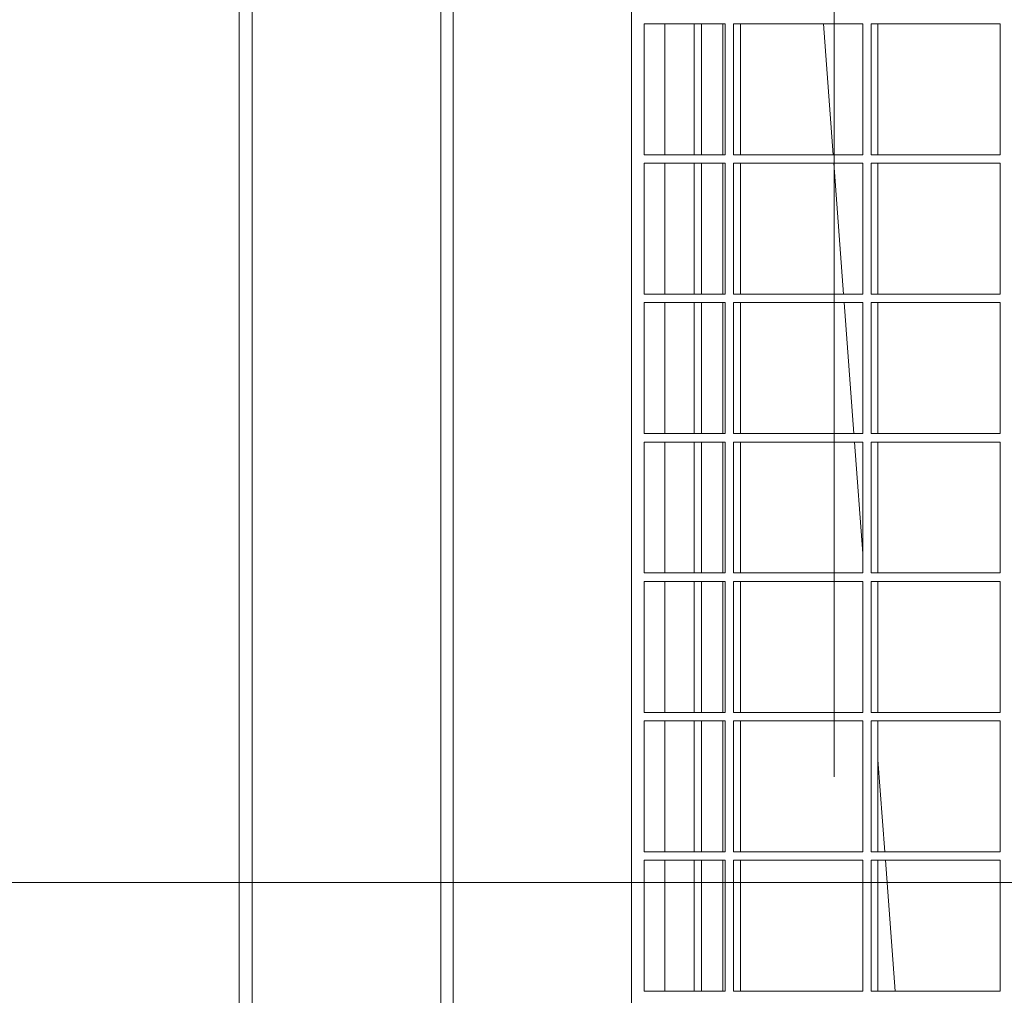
# Model space of a CAD drawing. Header units: metres. Extents: x 1306 to 1412, y -79 to 41.
# Tile 349 of 656: x 1360.482 to 1360.715, y -16.87 to -16.639. Entities that reach past the tile are written whole.
import ezdxf

# ---------------------------------------------------------------- set-up
doc = ezdxf.new("R2010")
doc.units = ezdxf.units.M
doc.header["$PDMODE"] = 65
doc.linetypes.add('AUSGEZOGEN', pattern=[0])
doc.linetypes.add('STRICHPUNKT2_S5', pattern=[0.49999999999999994, 0.35, -0.05, 0.05, -0.05])
for name, color, linetype, lineweight in [('XR$2$Achsen', 4, 'AUSGEZOGEN', 13), ('XR$3$Maßlinie 1_50', 7, 'AUSGEZOGEN', 25), ('XR$4$Möblierung', 4, 'AUSGEZOGEN', 13), ('XR$7$Allgemein', 4, 'AUSGEZOGEN', 13)]:
    doc.layers.add(name, color=color, linetype=linetype, lineweight=lineweight)
doc.styles.add('ARIAL', font='arial.ttf')
doc.dimstyles.new('DIMSTYLE_11', dxfattribs={"dimtxt": 0.15, "dimasz": 0.03000000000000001, "dimexe": 0, "dimexo": 0, "dimgap": 0.075, "dimtad": 2, "dimrnd": 0.005, "dimzin": 4, "dimdsep": 46, "dimtxsty": 'ARIAL', "dimblk1": 'ALL_ML_STRICH', "dimblk2": 'ALL_ML_STRICH', "dimsah": 1, "dimcen": 0, "dimclrd": 3, "dimclre": 3, "dimclrt": 3, "dimadec": 0, "dimazin": 0, "dimtfac": 1, "dimtdec": 0, "dimtix": 1, "dimtmove": 2, "dimatfit": 3, "dimfxl": 0, "dimtzin": 0, "dimlwd": 0, "dimlwe": 25, "dimarcsym": 0})
doc.dimstyles.new('DIMSTYLE_12', dxfattribs={"dimtxt": 0.15, "dimasz": 0.03000000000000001, "dimexe": 0, "dimexo": 0, "dimgap": 0.075, "dimtad": 2, "dimdec": 3, "dimrnd": 0.005, "dimzin": 4, "dimdsep": 46, "dimtxsty": 'ARIAL', "dimblk1": 'ALL_ML_STRICH', "dimblk2": 'ALL_ML_STRICH', "dimsah": 1, "dimcen": 0, "dimclrd": 3, "dimclre": 3, "dimclrt": 3, "dimadec": 0, "dimazin": 0, "dimtfac": 1, "dimtdec": 0, "dimtix": 1, "dimtmove": 2, "dimatfit": 3, "dimfxl": 0, "dimtzin": 0, "dimlwd": 0, "dimlwe": 25, "dimarcsym": 0})
doc.dimstyles.new('DIMSTYLE_24', dxfattribs={"dimtxt": 0.225, "dimasz": 0.15, "dimexe": 0, "dimexo": 0, "dimgap": 0.1125, "dimtad": 2, "dimrnd": 0.005, "dimzin": 4, "dimdsep": 46, "dimtxsty": 'ARIAL', "dimblk1": 'ALL_ML_STRICH', "dimblk2": 'ALL_ML_STRICH', "dimsah": 1, "dimcen": 0, "dimclrd": 3, "dimclre": 3, "dimclrt": 3, "dimadec": 0, "dimazin": 0, "dimtfac": 1, "dimtdec": 0, "dimtix": 1, "dimtmove": 2, "dimatfit": 3, "dimfxl": 0, "dimtzin": 0, "dimlwd": 0, "dimlwe": 25, "dimarcsym": 0})
doc.dimstyles.new('DIMSTYLE_6', dxfattribs={"dimtxt": 0.15, "dimasz": 0.15, "dimexe": 0, "dimexo": 0, "dimgap": 0.075, "dimtad": 2, "dimrnd": 0.005, "dimzin": 4, "dimdsep": 46, "dimtxsty": 'ARIAL', "dimblk1": 'ALL_ML_STRICH', "dimblk2": 'ALL_ML_STRICH', "dimsah": 1, "dimcen": 0, "dimclrd": 3, "dimclre": 3, "dimclrt": 3, "dimadec": 0, "dimazin": 0, "dimtfac": 1, "dimtdec": 0, "dimtix": 1, "dimtmove": 2, "dimatfit": 3, "dimfxl": 0, "dimtzin": 0, "dimlwd": 0, "dimlwe": 25, "dimarcsym": 0})

# ---------------------------------------------------------------- blocks, each defined once
blk = doc.blocks.new('ALL_ML_STRICH')
at = {"color": 0, "linetype": 'ByBlock', "lineweight": -2}
for p, q in [((0, -0.5), (0, 0.5)), ((-0.3, -0.3), (0.3, 0.3)), ((-1, 0), (0.5, 0))]:
    blk.add_line(p, q, dxfattribs=at)
blk = doc.blocks.new('*D765')
at = {"layer": 'DEFPOINTS', "color": 3, "linetype": 'AUSGEZOGEN', "lineweight": 25, "transparency": 33554687}
for p in [(1342.770147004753, -10.15909497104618), (1342.770147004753, -20.11080697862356), (1361.060147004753, -20.30015715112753)]:
    blk.add_point(p, dxfattribs=at)
at = {"layer": 'XR$3$Maßlinie 1_50', "color": 3, "linetype": 'AUSGEZOGEN', "lineweight": -2, "transparency": 33554687}
for p, q in [((1342.770147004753, -10.20909497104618), (1342.770147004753, -10.15909497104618)), ((1342.770147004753, -10.15909497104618), (1361.060147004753, -10.15909497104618)), ((1361.060147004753, -10.20909497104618), (1361.060147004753, -10.15909497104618))]:
    blk.add_line(p, q, dxfattribs=at)
at = {"layer": 'XR$3$Maßlinie 1_50', "color": 3, "linetype": 'AUSGEZOGEN', "lineweight": 25, "transparency": 33554687, "xscale": 0.03000000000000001, "yscale": 0.03000000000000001, "zscale": 0.03000000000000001, "rotation": 180}
blk.add_blockref('ALL_ML_STRICH', (1342.770147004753, -10.15909497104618), dxfattribs=at)
at = {"layer": 'XR$3$Maßlinie 1_50', "color": 3, "linetype": 'AUSGEZOGEN', "lineweight": 25, "transparency": 33554687, "xscale": 0.03000000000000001, "yscale": 0.03000000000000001, "zscale": 0.03000000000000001}
blk.add_blockref('ALL_ML_STRICH', (1361.060147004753, -10.15909497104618), dxfattribs=at)
at = {"layer": 'XR$3$Maßlinie 1_50', "color": 3, "linetype": 'AUSGEZOGEN', "lineweight": 25, "transparency": 33554687, "insert": (1351.919076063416, -10.03153699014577), "char_height": 0.15, "width": 0.6, "attachment_point": 5, "style": 'ARIAL'}
blk.add_mtext('\\W0.80;\\A1;{\\A1;{18.29\\H0.099000;\\S^ ;}}', dxfattribs=at)
blk = doc.blocks.new('*D782')
at = {"layer": 'DEFPOINTS', "color": 3, "linetype": 'AUSGEZOGEN', "lineweight": 25, "transparency": 33554687}
for p in [(1343.120147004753, -10.95909497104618), (1343.120147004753, -20.11122102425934), (1361.060147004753, -20.50340109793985)]:
    blk.add_point(p, dxfattribs=at)
at = {"layer": 'XR$3$Maßlinie 1_50', "color": 3, "linetype": 'AUSGEZOGEN', "lineweight": -2, "transparency": 33554687}
for p, q in [((1343.120147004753, -11.00909497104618), (1343.120147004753, -10.95909497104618)), ((1343.120147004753, -10.95909497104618), (1361.060147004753, -10.95909497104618)), ((1361.060147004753, -11.00909497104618), (1361.060147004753, -10.95909497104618))]:
    blk.add_line(p, q, dxfattribs=at)
at = {"layer": 'XR$3$Maßlinie 1_50', "color": 3, "linetype": 'AUSGEZOGEN', "lineweight": 25, "transparency": 33554687, "xscale": 0.03000000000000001, "yscale": 0.03000000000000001, "zscale": 0.03000000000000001, "rotation": 180}
blk.add_blockref('ALL_ML_STRICH', (1343.120147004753, -10.95909497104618), dxfattribs=at)
at = {"layer": 'XR$3$Maßlinie 1_50', "color": 3, "linetype": 'AUSGEZOGEN', "lineweight": 25, "transparency": 33554687, "xscale": 0.03000000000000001, "yscale": 0.03000000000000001, "zscale": 0.03000000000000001}
blk.add_blockref('ALL_ML_STRICH', (1361.060147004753, -10.95909497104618), dxfattribs=at)
at = {"layer": 'XR$3$Maßlinie 1_50', "color": 3, "linetype": 'AUSGEZOGEN', "lineweight": 25, "transparency": 33554687, "insert": (1352.094444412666, -10.83153699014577), "char_height": 0.15, "width": 0.6, "attachment_point": 5, "style": 'ARIAL'}
blk.add_mtext('\\W0.80;\\A1;{\\A1;{17.94\\H0.099000;\\S^ ;}}', dxfattribs=at)
blk = doc.blocks.new('*D882')
at = {"layer": 'DEFPOINTS', "color": 3, "linetype": 'AUSGEZOGEN', "lineweight": 25, "transparency": 33554687}
for p in [(1358.370147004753, -11.75909497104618), (1360.675147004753, -15.81824644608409), (1358.370147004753, -16.92519603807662)]:
    blk.add_point(p, dxfattribs=at)
at = {"layer": 'XR$3$Maßlinie 1_50', "color": 3, "linetype": 'AUSGEZOGEN', "lineweight": -2, "transparency": 33554687}
for p, q in [((1358.370147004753, -11.80909497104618), (1358.370147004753, -11.75909497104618)), ((1358.370147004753, -11.75909497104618), (1360.675147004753, -11.75909497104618)), ((1360.675147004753, -11.80909497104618), (1360.675147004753, -11.75909497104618))]:
    blk.add_line(p, q, dxfattribs=at)
at = {"layer": 'XR$3$Maßlinie 1_50', "color": 3, "linetype": 'AUSGEZOGEN', "lineweight": 25, "transparency": 33554687, "xscale": 0.03000000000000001, "yscale": 0.03000000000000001, "zscale": 0.03000000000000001, "rotation": 180}
blk.add_blockref('ALL_ML_STRICH', (1358.370147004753, -11.75909497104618), dxfattribs=at)
at = {"layer": 'XR$3$Maßlinie 1_50', "color": 3, "linetype": 'AUSGEZOGEN', "lineweight": 25, "transparency": 33554687, "xscale": 0.03000000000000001, "yscale": 0.03000000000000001, "zscale": 0.03000000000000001}
blk.add_blockref('ALL_ML_STRICH', (1360.675147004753, -11.75909497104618), dxfattribs=at)
at = {"layer": 'XR$3$Maßlinie 1_50', "color": 3, "linetype": 'AUSGEZOGEN', "lineweight": 25, "transparency": 33554687, "insert": (1359.543552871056, -11.63143467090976), "char_height": 0.15, "width": 0.6, "attachment_point": 5, "style": 'ARIAL'}
blk.add_mtext('\\W0.80;\\A1;{\\A1;{2.30\\H0.099000;\\S5^ ;}}', dxfattribs=at)
blk = doc.blocks.new('*D899')
at = {"layer": 'DEFPOINTS', "color": 3, "linetype": 'AUSGEZOGEN', "lineweight": 25, "transparency": 33554687}
for p in [(1342.770147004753, -8.559094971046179), (1361.240147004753, -14.91824644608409), (1342.770147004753, -18.60157549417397)]:
    blk.add_point(p, dxfattribs=at)
at = {"layer": 'XR$3$Maßlinie 1_50', "color": 3, "linetype": 'AUSGEZOGEN', "lineweight": -2, "transparency": 33554687}
for p, q in [((1342.770147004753, -9.15909497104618), (1342.770147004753, -8.559094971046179)), ((1342.770147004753, -8.559094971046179), (1361.240147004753, -8.559094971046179)), ((1361.240147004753, -9.15909497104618), (1361.240147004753, -8.559094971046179))]:
    blk.add_line(p, q, dxfattribs=at)
at = {"layer": 'XR$3$Maßlinie 1_50', "color": 3, "linetype": 'AUSGEZOGEN', "lineweight": 25, "transparency": 33554687, "xscale": 0.15, "yscale": 0.15, "zscale": 0.15, "rotation": 180}
blk.add_blockref('ALL_ML_STRICH', (1342.770147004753, -8.559094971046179), dxfattribs=at)
at = {"layer": 'XR$3$Maßlinie 1_50', "color": 3, "linetype": 'AUSGEZOGEN', "lineweight": 25, "transparency": 33554687, "xscale": 0.15, "yscale": 0.15, "zscale": 0.15}
blk.add_blockref('ALL_ML_STRICH', (1361.240147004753, -8.559094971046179), dxfattribs=at)
at = {"layer": 'XR$3$Maßlinie 1_50', "color": 3, "linetype": 'AUSGEZOGEN', "lineweight": 25, "transparency": 33554687, "insert": (1352.011101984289, -8.392604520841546), "char_height": 0.225, "width": 0.8999999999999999, "attachment_point": 5, "style": 'ARIAL'}
blk.add_mtext('\\W0.80;\\A1;{\\fArial|i0|b1;\\A1;{18.47\\H0.148500;\\S^ ;}}', dxfattribs=at)
blk = doc.blocks.new('*D929')
at = {"layer": 'DEFPOINTS', "color": 3, "linetype": 'AUSGEZOGEN', "lineweight": 25, "transparency": 33554687}
for p in [(1362.146242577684, -15.15824644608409), (1340.424074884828, -17.54324644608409), (1364.271242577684, -17.54324644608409)]:
    blk.add_point(p, dxfattribs=at)
at = {"layer": 'XR$3$Maßlinie 1_50', "color": 3, "linetype": 'AUSGEZOGEN', "lineweight": -2, "transparency": 33554687}
for p, q in [((1340.474074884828, -15.15824644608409), (1340.424074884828, -15.15824644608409)), ((1340.424074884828, -17.54324644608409), (1340.424074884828, -15.15824644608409)), ((1340.474074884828, -17.54324644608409), (1340.424074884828, -17.54324644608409))]:
    blk.add_line(p, q, dxfattribs=at)
at = {"layer": 'XR$3$Maßlinie 1_50', "color": 3, "linetype": 'AUSGEZOGEN', "lineweight": 25, "transparency": 33554687, "xscale": 0.03000000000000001, "yscale": 0.03000000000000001, "zscale": 0.03000000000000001}
for p, rotation in [((1340.424074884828, -15.15824644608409), 90), ((1340.424074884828, -17.54324644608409), 270)]:
    blk.add_blockref('ALL_ML_STRICH', p, dxfattribs=dict(at, rotation=rotation))
at = {"layer": 'XR$3$Maßlinie 1_50', "color": 3, "linetype": 'AUSGEZOGEN', "lineweight": 25, "transparency": 33554687, "insert": (1340.29641458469, -16.32984057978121), "char_height": 0.15, "width": 0.6, "attachment_point": 5, "rotation": 90, "style": 'ARIAL'}
blk.add_mtext('\\W0.80;\\A1;{\\A1;{2.38\\H0.099000;\\S5^ ;}}', dxfattribs=at)
blk = doc.blocks.new('*D938')
at = {"layer": 'DEFPOINTS', "color": 3, "linetype": 'AUSGEZOGEN', "lineweight": 25, "transparency": 33554687}
for p in [(1364.96914176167, -15.15824644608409), (1338.824074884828, -20.29324644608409), (1364.656959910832, -20.29324644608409)]:
    blk.add_point(p, dxfattribs=at)
at = {"layer": 'XR$3$Maßlinie 1_50', "color": 3, "linetype": 'AUSGEZOGEN', "lineweight": -2, "transparency": 33554687}
for p, q in [((1338.874074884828, -15.15824644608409), (1338.824074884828, -15.15824644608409)), ((1338.824074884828, -20.29324644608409), (1338.824074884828, -15.15824644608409)), ((1338.874074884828, -20.29324644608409), (1338.824074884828, -20.29324644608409))]:
    blk.add_line(p, q, dxfattribs=at)
at = {"layer": 'XR$3$Maßlinie 1_50', "color": 3, "linetype": 'AUSGEZOGEN', "lineweight": 25, "transparency": 33554687, "xscale": 0.03000000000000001, "yscale": 0.03000000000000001, "zscale": 0.03000000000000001}
for p, rotation in [((1338.824074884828, -15.15824644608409), 90), ((1338.824074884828, -20.29324644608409), 270)]:
    blk.add_blockref('ALL_ML_STRICH', p, dxfattribs=dict(at, rotation=rotation))
at = {"layer": 'XR$3$Maßlinie 1_50', "color": 3, "linetype": 'AUSGEZOGEN', "lineweight": 25, "transparency": 33554687, "insert": (1338.696414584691, -17.70484057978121), "char_height": 0.15, "width": 0.6, "attachment_point": 5, "rotation": 90, "style": 'ARIAL'}
blk.add_mtext('\\W0.80;\\A1;{\\A1;{5.13\\H0.099000;\\S5^ ;}}', dxfattribs=at)
blk = doc.blocks.new('*D963')
at = {"layer": 'DEFPOINTS', "color": 3, "linetype": 'AUSGEZOGEN', "lineweight": 25, "transparency": 33554687}
for p in [(1360.315868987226, -16.2182464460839), (1360.170906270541, -17.81824644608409), (1361.000147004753, -17.81824644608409)]:
    blk.add_point(p, dxfattribs=at)
at = {"layer": 'XR$3$Maßlinie 1_50', "color": 3, "linetype": 'AUSGEZOGEN', "lineweight": -2, "transparency": 33554687}
for p, q in [((1360.220906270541, -16.2182464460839), (1360.170906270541, -16.2182464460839)), ((1360.170906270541, -17.81824644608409), (1360.170906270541, -16.2182464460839)), ((1360.220906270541, -17.81824644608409), (1360.170906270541, -17.81824644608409))]:
    blk.add_line(p, q, dxfattribs=at)
at = {"layer": 'XR$3$Maßlinie 1_50', "color": 3, "linetype": 'AUSGEZOGEN', "lineweight": 25, "transparency": 33554687, "xscale": 0.15, "yscale": 0.15, "zscale": 0.15}
for p, rotation in [((1360.170906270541, -16.2182464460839), 90), ((1360.170906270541, -17.81824644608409), 270)]:
    blk.add_blockref('ALL_ML_STRICH', p, dxfattribs=dict(at, rotation=rotation))
at = {"layer": 'XR$3$Maßlinie 1_50', "color": 3, "linetype": 'AUSGEZOGEN', "lineweight": 25, "transparency": 33554687, "insert": (1360.043348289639, -17.00937332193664), "char_height": 0.15, "width": 0.4799999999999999, "attachment_point": 5, "rotation": 90, "style": 'ARIAL'}
blk.add_mtext('\\W0.80;\\A1;{\\A1;{1.60\\H0.099000;\\S^ ;}}', dxfattribs=at)
blk = doc.blocks.new('*D1085')
at = {"layer": 'DEFPOINTS', "color": 3, "linetype": 'AUSGEZOGEN', "lineweight": 25, "transparency": 33554687}
for p in [(1366.101203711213, -15.15824644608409), (1339.624074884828, -17.54324644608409), (1365.92579072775, -17.54324644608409)]:
    blk.add_point(p, dxfattribs=at)
at = {"layer": 'XR$3$Maßlinie 1_50', "color": 3, "linetype": 'AUSGEZOGEN', "lineweight": -2, "transparency": 33554687}
for p, q in [((1339.674074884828, -15.15824644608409), (1339.624074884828, -15.15824644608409)), ((1339.624074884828, -17.54324644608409), (1339.624074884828, -15.15824644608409)), ((1339.674074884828, -17.54324644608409), (1339.624074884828, -17.54324644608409))]:
    blk.add_line(p, q, dxfattribs=at)
at = {"layer": 'XR$3$Maßlinie 1_50', "color": 3, "linetype": 'AUSGEZOGEN', "lineweight": 25, "transparency": 33554687, "xscale": 0.03000000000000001, "yscale": 0.03000000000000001, "zscale": 0.03000000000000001}
for p, rotation in [((1339.624074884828, -15.15824644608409), 90), ((1339.624074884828, -17.54324644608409), 270)]:
    blk.add_blockref('ALL_ML_STRICH', p, dxfattribs=dict(at, rotation=rotation))
at = {"layer": 'XR$3$Maßlinie 1_50', "color": 3, "linetype": 'AUSGEZOGEN', "lineweight": 25, "transparency": 33554687, "insert": (1339.49641458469, -16.3298405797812), "char_height": 0.15, "width": 0.6, "attachment_point": 5, "rotation": 90, "style": 'ARIAL'}
blk.add_mtext('\\W0.80;\\A1;{\\A1;{2.38\\H0.099000;\\S5^ ;}}', dxfattribs=at)
blk = doc.blocks.new('COMPLEXOBJECT_326')
at = {"layer": 'XR$4$Möblierung', "color": 52, "linetype": 'AUSGEZOGEN', "lineweight": 13, "transparency": 33554687}
for p, q in [((1360.534164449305, -16.26274408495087), (1360.534164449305, -17.66024408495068)), ((1360.537264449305, -16.26464558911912), (1360.537264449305, -17.65834258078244)), ((1360.581993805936, -16.30937351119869), (1360.581993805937, -17.61361465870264)), ((1360.584906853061, -16.31154408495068), (1360.584906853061, -17.61144408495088)), ((1360.627146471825, -16.94399408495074), (1360.627146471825, -16.33399408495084)), ((1360.649339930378, -16.63999408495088), (1360.630105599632, -16.63999408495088)), ((1360.630105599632, -16.63999408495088), (1360.630105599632, -16.67099408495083)), ((1360.635040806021, -16.67099408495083), (1360.635040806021, -16.63999408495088)), ((1360.641944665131, -16.67099408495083), (1360.641944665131, -16.63999408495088)), ((1360.64373008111, -16.63999408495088), (1360.64373008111, -16.67099408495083)), ((1360.648759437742, -16.67099408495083), (1360.648759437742, -16.63999408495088)), ((1360.649339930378, -16.67099408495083), (1360.649339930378, -16.63999408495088)), ((1360.65131268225, -16.63999408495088), (1360.65131268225, -16.67099408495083)), ((1360.681890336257, -16.63999408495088), (1360.65131268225, -16.63999408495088)), ((1360.652957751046, -16.67099408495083), (1360.652957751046, -16.63999408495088)), ((1360.672616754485, -16.63999408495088), (1360.67491001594, -16.67099408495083)), ((1360.681890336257, -16.67099408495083), (1360.681890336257, -16.63999408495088)), ((1360.683863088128, -16.63999408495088), (1360.683863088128, -16.67099408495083)), ((1360.714440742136, -16.63999408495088), (1360.683863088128, -16.63999408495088)), ((1360.685508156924, -16.67099408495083), (1360.685508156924, -16.63999408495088)), ((1360.714440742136, -16.67099408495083), (1360.714440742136, -16.63999408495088)), ((1360.630105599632, -16.67099408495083), (1360.649339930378, -16.67099408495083)), ((1360.65131268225, -16.67099408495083), (1360.681890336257, -16.67099408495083)), ((1360.683863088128, -16.67099408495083), (1360.714440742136, -16.67099408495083)), ((1360.649339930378, -16.67299408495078), (1360.630105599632, -16.67299408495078)), ((1360.630105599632, -16.67299408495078), (1360.630105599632, -16.70399408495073)), ((1360.635040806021, -16.70399408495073), (1360.635040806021, -16.67299408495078)), ((1360.641944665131, -16.70399408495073), (1360.641944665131, -16.67299408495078)), ((1360.64373008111, -16.67299408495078), (1360.64373008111, -16.70399408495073)), ((1360.648759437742, -16.70399408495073), (1360.648759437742, -16.67299408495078)), ((1360.649339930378, -16.70399408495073), (1360.649339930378, -16.67299408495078)), ((1360.65131268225, -16.67299408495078), (1360.65131268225, -16.70399408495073)), ((1360.681890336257, -16.67299408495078), (1360.65131268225, -16.67299408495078)), ((1360.652957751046, -16.70399408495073), (1360.652957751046, -16.67299408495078)), ((1360.675057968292, -16.67299408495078), (1360.677351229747, -16.70399408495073)), ((1360.681890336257, -16.70399408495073), (1360.681890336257, -16.67299408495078)), ((1360.683863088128, -16.67299408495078), (1360.683863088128, -16.70399408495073)), ((1360.714440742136, -16.67299408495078), (1360.683863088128, -16.67299408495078)), ((1360.685508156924, -16.70399408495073), (1360.685508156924, -16.67299408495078)), ((1360.714440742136, -16.70399408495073), (1360.714440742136, -16.67299408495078)), ((1360.630105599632, -16.70399408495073), (1360.649339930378, -16.70399408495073)), ((1360.65131268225, -16.70399408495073), (1360.681890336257, -16.70399408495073)), ((1360.683863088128, -16.70399408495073), (1360.714440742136, -16.70399408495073)), ((1360.649339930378, -16.70599408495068), (1360.630105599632, -16.70599408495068)), ((1360.630105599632, -16.70599408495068), (1360.630105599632, -16.73699408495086)), ((1360.635040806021, -16.73699408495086), (1360.635040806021, -16.70599408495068)), ((1360.641944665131, -16.73699408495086), (1360.641944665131, -16.70599408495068)), ((1360.64373008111, -16.70599408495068), (1360.64373008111, -16.73699408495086)), ((1360.648759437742, -16.73699408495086), (1360.648759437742, -16.70599408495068)), ((1360.649339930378, -16.73699408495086), (1360.649339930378, -16.70599408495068)), ((1360.65131268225, -16.70599408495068), (1360.65131268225, -16.73699408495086)), ((1360.681890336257, -16.70599408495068), (1360.65131268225, -16.70599408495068)), ((1360.652957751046, -16.73699408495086), (1360.652957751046, -16.70599408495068)), ((1360.677499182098, -16.70599408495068), (1360.679792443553, -16.73699408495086)), ((1360.681890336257, -16.73699408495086), (1360.681890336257, -16.70599408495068)), ((1360.683863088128, -16.70599408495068), (1360.683863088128, -16.73699408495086)), ((1360.714440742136, -16.70599408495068), (1360.683863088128, -16.70599408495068)), ((1360.685508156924, -16.73699408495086), (1360.685508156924, -16.70599408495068)), ((1360.714440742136, -16.73699408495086), (1360.714440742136, -16.70599408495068)), ((1360.630105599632, -16.73699408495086), (1360.649339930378, -16.73699408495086)), ((1360.65131268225, -16.73699408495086), (1360.681890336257, -16.73699408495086)), ((1360.683863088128, -16.73699408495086), (1360.714440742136, -16.73699408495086)), ((1360.649339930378, -16.73899408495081), (1360.630105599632, -16.73899408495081)), ((1360.630105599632, -16.73899408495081), (1360.630105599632, -16.76999408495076)), ((1360.635040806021, -16.76999408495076), (1360.635040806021, -16.73899408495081)), ((1360.641944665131, -16.76999408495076), (1360.641944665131, -16.73899408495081)), ((1360.64373008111, -16.73899408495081), (1360.64373008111, -16.76999408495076)), ((1360.648759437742, -16.76999408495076), (1360.648759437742, -16.73899408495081)), ((1360.649339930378, -16.76999408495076), (1360.649339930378, -16.73899408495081)), ((1360.65131268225, -16.73899408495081), (1360.65131268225, -16.76999408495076)), ((1360.681890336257, -16.73899408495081), (1360.65131268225, -16.73899408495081)), ((1360.652957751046, -16.76999408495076), (1360.652957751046, -16.73899408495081)), ((1360.679940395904, -16.73899408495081), (1360.681890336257, -16.76535311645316)), ((1360.681890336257, -16.76999408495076), (1360.681890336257, -16.73899408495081)), ((1360.683863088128, -16.73899408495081), (1360.683863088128, -16.76999408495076)), ((1360.714440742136, -16.73899408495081), (1360.683863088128, -16.73899408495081)), ((1360.685508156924, -16.76999408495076), (1360.685508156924, -16.73899408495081)), ((1360.714440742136, -16.76999408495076), (1360.714440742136, -16.73899408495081)), ((1360.630105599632, -16.76999408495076), (1360.649339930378, -16.76999408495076)), ((1360.649339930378, -16.77199408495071), (1360.630105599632, -16.77199408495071)), ((1360.630105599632, -16.77199408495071), (1360.630105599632, -16.80299408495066)), ((1360.635040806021, -16.80299408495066), (1360.635040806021, -16.77199408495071)), ((1360.641944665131, -16.80299408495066), (1360.641944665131, -16.77199408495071)), ((1360.64373008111, -16.77199408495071), (1360.64373008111, -16.80299408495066)), ((1360.648759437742, -16.80299408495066), (1360.648759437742, -16.77199408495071)), ((1360.649339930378, -16.80299408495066), (1360.649339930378, -16.77199408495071)), ((1360.65131268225, -16.76999408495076), (1360.681890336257, -16.76999408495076)), ((1360.65131268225, -16.77199408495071), (1360.65131268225, -16.80299408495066)), ((1360.681890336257, -16.77199408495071), (1360.65131268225, -16.77199408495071)), ((1360.652957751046, -16.80299408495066), (1360.652957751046, -16.77199408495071)), ((1360.681890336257, -16.80299408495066), (1360.681890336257, -16.77199408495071)), ((1360.683863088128, -16.76999408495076), (1360.714440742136, -16.76999408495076)), ((1360.683863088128, -16.77199408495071), (1360.683863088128, -16.80299408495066)), ((1360.714440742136, -16.77199408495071), (1360.683863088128, -16.77199408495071)), ((1360.685508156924, -16.80299408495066), (1360.685508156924, -16.77199408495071)), ((1360.714440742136, -16.80299408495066), (1360.714440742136, -16.77199408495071)), ((1360.630105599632, -16.80299408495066), (1360.649339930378, -16.80299408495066)), ((1360.65131268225, -16.80299408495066), (1360.681890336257, -16.80299408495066)), ((1360.683863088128, -16.80299408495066), (1360.714440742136, -16.80299408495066)), ((1360.649339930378, -16.80499408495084), (1360.630105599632, -16.80499408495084)), ((1360.630105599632, -16.80499408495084), (1360.630105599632, -16.83599408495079)), ((1360.635040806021, -16.83599408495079), (1360.635040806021, -16.80499408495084)), ((1360.641944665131, -16.83599408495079), (1360.641944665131, -16.80499408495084)), ((1360.64373008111, -16.80499408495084), (1360.64373008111, -16.83599408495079)), ((1360.648759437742, -16.83599408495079), (1360.648759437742, -16.80499408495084)), ((1360.649339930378, -16.83599408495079), (1360.649339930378, -16.80499408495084)), ((1360.65131268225, -16.80499408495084), (1360.65131268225, -16.83599408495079)), ((1360.681890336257, -16.80499408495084), (1360.65131268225, -16.80499408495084)), ((1360.652957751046, -16.83599408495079), (1360.652957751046, -16.80499408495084)), ((1360.681890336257, -16.83599408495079), (1360.681890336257, -16.80499408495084)), ((1360.683863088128, -16.80499408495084), (1360.683863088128, -16.83599408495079)), ((1360.714440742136, -16.80499408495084), (1360.683863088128, -16.80499408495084)), ((1360.685508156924, -16.83599408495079), (1360.685508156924, -16.80499408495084)), ((1360.714440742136, -16.83599408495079), (1360.714440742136, -16.80499408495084)), ((1360.685508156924, -16.81425832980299), (1360.687116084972, -16.83599408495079)), ((1360.630105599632, -16.83599408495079), (1360.649339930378, -16.83599408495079)), ((1360.65131268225, -16.83599408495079), (1360.681890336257, -16.83599408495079)), ((1360.683863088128, -16.83599408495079), (1360.714440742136, -16.83599408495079)), ((1360.649339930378, -16.83799408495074), (1360.630105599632, -16.83799408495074)), ((1360.630105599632, -16.83799408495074), (1360.630105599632, -16.8689940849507)), ((1360.635040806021, -16.8689940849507), (1360.635040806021, -16.83799408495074)), ((1360.641944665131, -16.8689940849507), (1360.641944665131, -16.83799408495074)), ((1360.64373008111, -16.83799408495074), (1360.64373008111, -16.8689940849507)), ((1360.648759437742, -16.8689940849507), (1360.648759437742, -16.83799408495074)), ((1360.649339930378, -16.8689940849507), (1360.649339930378, -16.83799408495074)), ((1360.65131268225, -16.83799408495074), (1360.65131268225, -16.8689940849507)), ((1360.681890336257, -16.83799408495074), (1360.65131268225, -16.83799408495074)), ((1360.652957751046, -16.8689940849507), (1360.652957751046, -16.83799408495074)), ((1360.681890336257, -16.8689940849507), (1360.681890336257, -16.83799408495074)), ((1360.683863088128, -16.83799408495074), (1360.683863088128, -16.8689940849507)), ((1360.714440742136, -16.83799408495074), (1360.683863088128, -16.83799408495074)), ((1360.685508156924, -16.8689940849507), (1360.685508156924, -16.83799408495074)), ((1360.687264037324, -16.83799408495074), (1360.689557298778, -16.8689940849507)), ((1360.714440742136, -16.8689940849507), (1360.714440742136, -16.83799408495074)), ((1360.630105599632, -16.8689940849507), (1360.649339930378, -16.8689940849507)), ((1360.65131268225, -16.8689940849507), (1360.681890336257, -16.8689940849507)), ((1360.683863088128, -16.8689940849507), (1360.714440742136, -16.8689940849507))]:
    blk.add_line(p, q, dxfattribs=at)

msp = doc.modelspace()

# ---------------------------------------------------------------- linework, layer by layer
at = {"layer": 'XR$2$Achsen', "color": 4, "linetype": 'STRICHPUNKT2_S5', "lineweight": 13, "transparency": 33554687}
msp.add_line((1360.675147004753, -15.81824644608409), (1360.675147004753, -30.11824644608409), dxfattribs=at)
at = {"layer": 'XR$7$Allgemein', "color": 52, "linetype": 'AUSGEZOGEN', "lineweight": 13, "transparency": 33554687}
msp.add_lwpolyline([(1360.130147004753, -16.84324644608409), (1361.130147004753, -16.84324644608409), (1361.130147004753, -15.19324644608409), (1360.130147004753, -15.19324644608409), (1360.130147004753, -16.84324644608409)], close=True, dxfattribs=at)

# ---------------------------------------------------------------- block references
at = {"layer": 'XR$4$Möblierung', "color": 52, "linetype": 'AUSGEZOGEN', "lineweight": 13, "transparency": 33554687}
msp.add_blockref('COMPLEXOBJECT_326', (0, 0), dxfattribs=at)

# ---------------------------------------------------------------- dimensions: what is measured, and where the dimension line sits
at = {"layer": 'XR$3$Maßlinie 1_50', "color": 3, "linetype": 'AUSGEZOGEN', "lineweight": 25, "transparency": 33554687}
for base, p1, p2, dimstyle, picture, middle in [((1361.240147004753, -8.559094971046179), (1342.770147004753, -9.15909497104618), (1361.240147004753, -9.15909497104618), 'DIMSTYLE_24', '*D899', (1352.011101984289, -8.392604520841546)), ((1361.060147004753, -10.15909497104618), (1342.770147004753, -10.20909497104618), (1361.060147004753, -10.20909497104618), 'DIMSTYLE_11', '*D765', (1351.919076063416, -10.03153699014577)), ((1361.060147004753, -10.95909497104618), (1343.120147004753, -11.00909497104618), (1361.060147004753, -11.00909497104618), 'DIMSTYLE_11', '*D782', (1352.094444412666, -10.83153699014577)), ((1360.675147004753, -11.75909497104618), (1358.370147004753, -11.80909497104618), (1360.675147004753, -11.80909497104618), 'DIMSTYLE_12', '*D882', (1359.543552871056, -11.63143467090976))]:
    dim = msp.add_linear_dim(base=base, p1=p1, p2=p2, dimstyle=dimstyle, override={"dimpost": '<>', "dimclrd": 3, "dimclre": 3, "dimclrt": 3, "dimlwd": 0, "dimlwe": 25}, dxfattribs=at)
    dim.commit()
    dim.dimension.update_dxf_attribs({"geometry": picture, "text_midpoint": middle, "dimtype": 160})
for base, p1, p2, dimstyle, picture, middle in [((1338.824074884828, -15.15824644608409), (1338.874074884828, -20.29324644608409), (1338.874074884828, -15.15824644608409), 'DIMSTYLE_12', '*D938', (1338.696414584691, -17.70484057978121)), ((1339.624074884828, -15.15824644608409), (1339.674074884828, -17.54324644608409), (1339.674074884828, -15.15824644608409), 'DIMSTYLE_12', '*D1085', (1339.49641458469, -16.3298405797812)), ((1340.424074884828, -15.15824644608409), (1340.474074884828, -17.54324644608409), (1340.474074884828, -15.15824644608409), 'DIMSTYLE_12', '*D929', (1340.29641458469, -16.32984057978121)), ((1360.170906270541, -16.2182464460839), (1360.220906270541, -17.81824644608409), (1360.220906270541, -16.2182464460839), 'DIMSTYLE_6', '*D963', (1360.043348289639, -17.00937332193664))]:
    dim = msp.add_linear_dim(base=base, p1=p1, p2=p2, angle=90, dimstyle=dimstyle, override={"dimpost": '<>', "dimclrd": 3, "dimclre": 3, "dimclrt": 3, "dimlwd": 0, "dimlwe": 25}, dxfattribs=at)
    dim.commit()
    dim.dimension.update_dxf_attribs({"geometry": picture, "text_midpoint": middle, "dimtype": 160})

doc.saveas('drawing.dxf')
